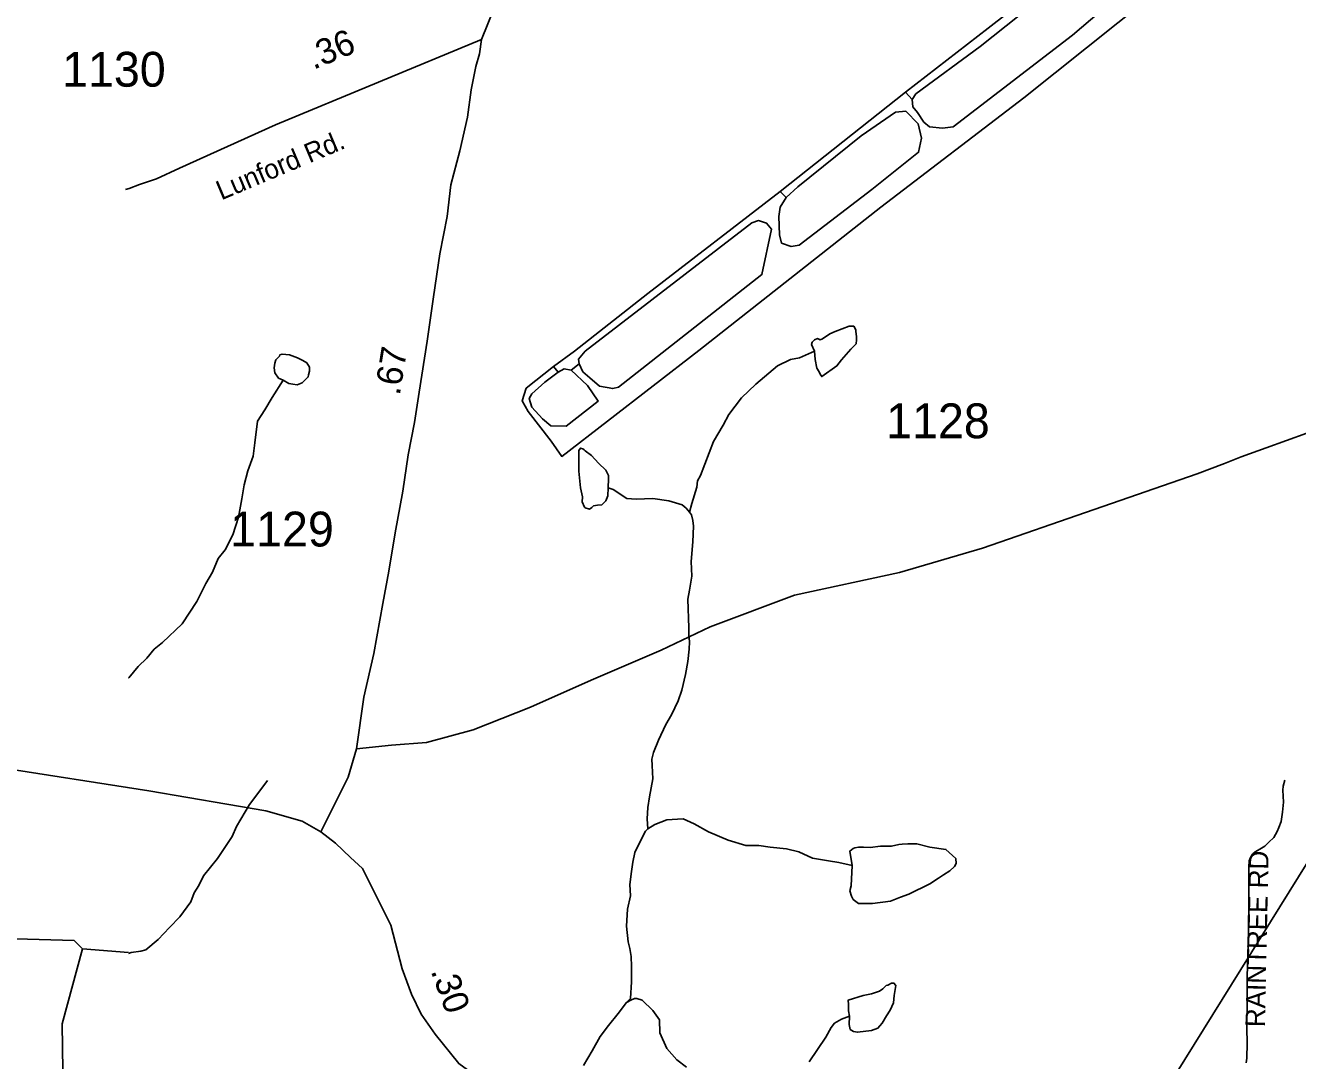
# Model space of a CAD drawing. Extents: x 1950930 to 2061844, y 904556 to 1017002.
# Drawn here: x 1999576 to 2005783, y 917674 to 922726 of the extents above; entities that cross this region are included whole.
import ezdxf

# ---------------------------------------------------------------- set-up
doc = ezdxf.new("R2010")
doc.units = 0
for name, color, linetype in [('Exist Aviation Commercial or Municipal Perimeter Paved', 7, 'Continuous'), ('Exist Hydrographic Creek Single Shore', 7, 'Continuous'), ('Exist Hydrographic Misc Water Feature', 7, 'Continuous'), ('Exist Road Non-System Type 51', 7, 'Continuous'), ('Exist Road Non-System Type 51 Label', 7, 'Continuous'), ('Exist Road Primary US Structure Standard Bridge CELL', 7, 'Continuous'), ('Exist Road Secondary Structure Standard Bridge Number Label', 7, 'Continuous'), ('Exist Road Secondary Type 41 Attributed', 7, 'Continuous'), ('Exist Road Secondary Type 51 Attributed', 7, 'Continuous'), ('Exist Road Secondary Type 51 Label', 7, 'Continuous'), ('Exist Road Secondary Type 51 Number Label', 7, 'Continuous')]:
    doc.layers.add(name, color=color, linetype=linetype)

msp = doc.modelspace()

# ---------------------------------------------------------------- linework, layer by layer
at = {"layer": 'Exist Aviation Commercial or Municipal Perimeter Paved'}
for points in [[(2004695, 923041), (2004274.3, 922712.1), (2003869.5, 922400), (2003903.2, 922364.2), (2003920.1, 922391.6), (2004234.3, 922623.5), (2004940.7, 923186.5)], [(2004861.6, 922828), (2004684.5, 922678.3), (2004103.6, 922231.3), (2004050.8, 922225), (2003987.6, 922231.3), (2003960.2, 922254.5), (2003928.5, 922300.9), (2003905.3, 922328.3), (2003903.2, 922364.2), (2003869.5, 922400), (2003259.1, 921915), (2003288.6, 921885.5), (2003345.5, 921938.2), (2003653.4, 922187), (2003822.1, 922303), (2003872.7, 922307.2), (2003931.7, 922246.1), (2003948.6, 922176.5), (2003933.8, 922106.9), (2003706.1, 921925.6), (2003351.8, 921653.6), (2003311.8, 921647.2), (2003265.4, 921664.1), (2003254.8, 921704.2), (2003252.7, 921792.7), (2003259.1, 921839.1), (2003288.6, 921885.5), (2003259.1, 921915), (2002612.8, 921417.4), (2002255.4, 921136.9), (2002152, 921061), (2002175.2, 921033.6), (2002204.8, 921050.5), (2002238.5, 921044.2), (2002278.6, 921073.7), (2002274.3, 921096.9), (2002308.1, 921136.9), (2003119.9, 921763.2), (2003152.6, 921773.7), (2003192.6, 921761.1), (2003215.8, 921731.6), (2003169.4, 921510.2), (2002469.4, 920959.8), (2002442, 920953.5), (2002376.6, 920966.2), (2002330.2, 921006.2), (2002296.5, 921035.7), (2002278.6, 921073.7), (2002238.5, 921044.2), (2002318.6, 920968.3), (2002371.3, 920892.4), (2002215.3, 920770.1), (2002139.4, 920772.2), (2002099.3, 920805.9), (2002046.6, 920862.8), (2002034, 920905), (2002046.6, 920928.2), (2002109.9, 920985.1), (2002175.2, 921033.6), (2002152, 921061), (2002019.2, 920955.6), (2002000.2, 920894.5), (2002029.7, 920841.7), (2002141.5, 920696.3), (2002193.2, 920622.5), (2002861.6, 921139.1), (2003750.4, 921839.1), (2004447.3, 922372.6), (2005059.8, 922861.8)]]:
    msp.add_lwpolyline(points, dxfattribs=at)
at = {"layer": 'Exist Hydrographic Creek Single Shore'}
msp.add_line((2000079, 918201.5), (1999855.4, 918219.1), dxfattribs=at)
for points in [[(2002816.3, 920349.8), (2002828, 920393.5), (2002852, 920471.8), (2002855.9, 920503.6), (2002869.9, 920529.9), (2002934, 920695.9), (2002980, 920775.7), (2003008, 920827.9), (2003069.7, 920907.7), (2003139.7, 920975.9), (2003245.8, 921063.9), (2003309.8, 921096.1), (2003353.7, 921104), (2003425.5, 921136)], [(2002613.1, 918805.4), (2002609.2, 918853.4), (2002612.9, 918909.4), (2002620.9, 918961.4), (2002636.8, 919049.4), (2002634.9, 919113.4), (2002632.9, 919145.6), (2002640.8, 919177.6), (2002665, 919237.5), (2002700.7, 919313.5), (2002728.9, 919361.5), (2002760.9, 919429.5), (2002778.7, 919481.6), (2002796.6, 919557.7), (2002808.5, 919621.8), (2002814.6, 919681.7), (2002816.7, 919717.7), (2002812.5, 919753.6), (2002812.5, 919785.8), (2002808.5, 919925.6), (2002816.3, 919969.8), (2002828.2, 920037.8), (2002824.5, 920109.8), (2002832.3, 920205.7), (2002836.2, 920281.8), (2002832.2, 920309.8), (2002826.2, 920337.8), (2002816.3, 920349.8)], [(1999855.4, 918219.1), (1999813.4, 918259.4), (1999472.4, 918269.6), (1999255.2, 918185.6), (1998922.2, 918153.1), (1998838.4, 918220.4), (1998830.4, 918502.8), (1998789.4, 918694), (1998965.9, 918920.9), (1998970.6, 918996.6), (1998959.6, 919168.7), (1998906.2, 919653.2), (1998856.4, 919870.8), (1998756.3, 919987.7), (1998631.2, 919987.1)], [(2000756.9, 919040.3), (2000715.1, 918984.4), (2000668.9, 918924.3), (2000606.9, 918816.3), (2000584.9, 918768.1), (2000513.1, 918660), (2000445.1, 918576.1), (2000423.1, 918528), (2000399.4, 918492.1), (2000383.4, 918448.1), (2000329.4, 918376), (2000279.4, 918323.9), (2000223.4, 918264), (2000163.3, 918213.7), (2000139.5, 918208), (2000091.5, 918201.7), (2000079.6, 918195.7)], [(2002509.6, 917957.2), (2002527.7, 917977.5), (2002533.7, 918057.5), (2002533.5, 918097.5), (2002533.6, 918133.3), (2002531.6, 918181.2), (2002525.6, 918221.4), (2002517.4, 918253.4), (2002509.4, 918329.4), (2002513.4, 918413.3), (2002529.2, 918477.3), (2002525.4, 918533.5), (2002533.3, 918597.3), (2002539.2, 918641.5), (2002549.3, 918689.5), (2002579.1, 918749.3), (2002601, 918793.5), (2002613.1, 918805.4)], [(1999845.4, 916292.9), (1999798.8, 916925.6), (1999767.2, 917048.8), (1999755.4, 917853.6), (1999855.4, 918219.1)], [(2002299.8, 917649.1), (2002342, 917721.1), (2002379.8, 917791.2), (2002421.6, 917845.2), (2002467.8, 917903.3), (2002509.6, 917957.2)]]:
    msp.add_lwpolyline(points, dxfattribs=at)
at = {"layer": 'Exist Hydrographic Misc Water Feature'}
msp.add_line((2000079.7, 919542.2), (2000078.6, 919541.9), dxfattribs=at)
for points in [[(2003425.5, 921136), (2003411.7, 921168.1), (2003415.6, 921180.2), (2003425.7, 921192.1), (2003441.6, 921198), (2003453.6, 921192.2), (2003465.5, 921196.2), (2003501.8, 921220.1), (2003527.6, 921232.3), (2003595.7, 921258.2), (2003617.7, 921258.4), (2003627.5, 921240.1), (2003627.7, 921232.2), (2003631.5, 921208.2), (2003631.8, 921192.1), (2003629.7, 921172.2), (2003603.6, 921146.1), (2003557.6, 921094.2), (2003535.6, 921064.2), (2003461.7, 921012.2), (2003453.7, 921024.2), (2003449.7, 921036.1), (2003437.6, 921054), (2003429.6, 921096.2), (2003425.5, 921136)], [(2000833.7, 920994.6), (2000811.6, 921004.6), (2000793.8, 921030.5), (2000789.7, 921054.6), (2000793.8, 921078.4), (2000797.7, 921094.4), (2000815.5, 921112.4), (2000817.6, 921118.3), (2000829.5, 921122.3), (2000865.5, 921118.3), (2000903.6, 921104.4), (2000929.6, 921090.4), (2000949.7, 921078.5), (2000961.7, 921058.6), (2000961.6, 921038.5), (2000957.6, 921020.6), (2000955.8, 921010.4), (2000925.7, 920982.5), (2000901.9, 920972.5), (2000881.5, 920974.6), (2000861.6, 920978.6), (2000833.7, 920994.6)], [(2000833.7, 920994.6), (2000779.8, 920910.4), (2000743.8, 920850.4), (2000707.8, 920794.4), (2000695.8, 920688.3), (2000687.9, 920624.5), (2000661.8, 920552.1), (2000644, 920484.3), (2000632.1, 920416.2), (2000616.1, 920326.3), (2000588.1, 920240.3), (2000550.1, 920166.2), (2000516.1, 920124.3), (2000488.2, 920058.2), (2000456.2, 920002.1), (2000412.4, 919914.1), (2000340.6, 919806), (2000244.5, 919714.1), (2000204.4, 919682.1), (2000168.4, 919637.9), (2000126.6, 919598), (2000080.4, 919541.9), (2000078.5, 919541.9)], [(2002420, 920469.6), (2002418.2, 920429.6), (2002408.2, 920405.5), (2002388.1, 920385.6), (2002368.1, 920385.3), (2002348, 920381.5), (2002340, 920373.4), (2002328, 920365.5), (2002308.1, 920371.5), (2002304.2, 920375.5), (2002292, 920401.3), (2002294.1, 920425.2), (2002284.2, 920469.4), (2002276, 920551.3), (2002275.8, 920651.4), (2002283.9, 920663.4), (2002296, 920659.2), (2002301.8, 920655.5), (2002307.9, 920649.4), (2002338, 920627.5), (2002372, 920589.4), (2002408, 920555.5), (2002421.9, 920529.6), (2002421.9, 920513.5), (2002420, 920469.6)], [(2002816.3, 920349.8), (2002800.3, 920369.5), (2002780.3, 920385.7), (2002716, 920405.7), (2002638.2, 920417.5), (2002556.1, 920413.6), (2002510.2, 920417.5), (2002444.2, 920461.5), (2002420, 920469.6)], [(2002613.1, 918805.4), (2002647, 918825.3), (2002705.2, 918849.4), (2002757.1, 918851.6), (2002785.1, 918853.7), (2002839, 918829.6), (2002909.1, 918789.7), (2003005.1, 918749.7), (2003091.2, 918723.6), (2003155.2, 918723.9), (2003209.2, 918715.9), (2003289.1, 918708.1), (2003349.1, 918692.1), (2003417.1, 918662.1), (2003495.2, 918648), (2003545.3, 918640.1), (2003609.3, 918626)], [(2003609.3, 918626), (2003599.3, 918696.1), (2003607.3, 918702.1), (2003615.3, 918708.2), (2003623.2, 918712), (2003641.4, 918716.2), (2003665.3, 918716), (2003697.1, 918714.1), (2003749.1, 918720.2), (2003801.2, 918720.1), (2003837.2, 918728.2), (2003853.3, 918730.2), (2003881.2, 918732.3), (2003925.2, 918732.3), (2003989.2, 918716.2), (2004067.4, 918704.5), (2004115.4, 918660.5), (2004117.2, 918636.5), (2004109.3, 918620.6), (2004087.2, 918600.3), (2004055.3, 918580.3), (2004031.4, 918564.4), (2003989.4, 918536.4), (2003887.3, 918486.3), (2003845.3, 918472.1), (2003797.4, 918452.1), (2003709.5, 918440.1), (2003641.2, 918440.2), (2003615.4, 918460.1), (2003607.5, 918476), (2003599.2, 918502.1), (2003605.3, 918526), (2003609.3, 918626)], [(2003597.7, 917890.1), (2003595.9, 917850.1), (2003599.7, 917826.1), (2003615.9, 917815.9), (2003635.8, 917812.2), (2003703.9, 917820), (2003735.6, 917832.1), (2003745.7, 917844.1), (2003755.8, 917856), (2003777.6, 917892.3), (2003795.9, 917920.2), (2003811.7, 917956.3), (2003815.7, 917992.3), (2003823.6, 918040.3), (2003813.7, 918052), (2003801.6, 918052.3), (2003783.6, 918042.2), (2003775.7, 918040), (2003759.6, 918024.3), (2003743.6, 918012.1), (2003719.5, 918004.1), (2003703.7, 918000.2), (2003663.8, 917992.1), (2003589.8, 917968.1), (2003591.7, 917948), (2003591.7, 917931.9), (2003591.7, 917916.2), (2003597.7, 917890.1)], [(2002509.6, 917957.2), (2002529.5, 917969.3), (2002547.8, 917977.4), (2002559.6, 917977.5), (2002585.7, 917969.4), (2002637.7, 917917.5), (2002669.6, 917873.5), (2002671.6, 917809.5), (2002705.8, 917733.6), (2002753.9, 917677.5), (2002802, 917641.4)], [(2003399.8, 917667.8), (2003481.7, 917787.8), (2003507.7, 917835.9), (2003523.8, 917855.9), (2003557.7, 917876.2), (2003597.7, 917890.1)]]:
    msp.add_lwpolyline(points, dxfattribs=at)
at = {"layer": 'Exist Road Non-System Type 51'}
msp.add_lwpolyline([(2005532.1, 917662.1), (2005536.4, 917686.4), (2005537.5, 917758.4), (2005535.6, 917831.4), (2005536.9, 917962.8), (2005537.1, 918089.1), (2005542, 918212.6), (2005545.5, 918360.9), (2005545, 918562), (2005545, 918617.2), (2005546.9, 918648.1), (2005553, 918665.8), (2005564.2, 918681.8), (2005577.2, 918692.9), (2005599.8, 918705.1), (2005624.1, 918721), (2005643.8, 918739.8), (2005667.1, 918762.2), (2005683.9, 918791.2), (2005692.4, 918810.8), (2005702.6, 918840.8), (2005710.1, 918886.6), (2005713.9, 918935.2), (2005711.5, 918993.2), (2005713.4, 919013.8), (2005720.9, 919042.8)], dxfattribs=at)
at = {"layer": 'Exist Road Secondary Structure Standard Bridge Number Label'}
msp.add_line((2003522.3, 914932.5), (2007921.2, 921999.4), dxfattribs=at)
at = {"layer": 'Exist Road Secondary Type 41 Attributed'}
for points in [[(2001801.7, 922657.1), (2000797.1, 922241.4), (2000327.2, 922029.3), (2000215.3, 921977.2), (2000133.3, 921949.1), (2000083.2, 921930.7), (2000065, 921925.3)], [(2005828.3, 920736.8), (2005629.4, 920663.9), (2005507.9, 920620), (2005426.7, 920587.2), (2005293.1, 920537), (2004791.1, 920363.2)]]:
    msp.add_lwpolyline(points, dxfattribs=at)
at = {"layer": 'Exist Road Secondary Type 51 Attributed'}
for points in [[(2001801.7, 922657.1), (2001867, 922818.1), (2001952, 922995.9), (2002018.8, 923169.1), (2002088.6, 923330.2), (2002181.2, 923532.3), (2002274.3, 923760.5), (2002318.2, 923888.6), (2002370.1, 924012.6), (2002437.8, 924168.9), (2002526.6, 924335.3), (2002688.3, 924547.3), (2002858.3, 924752.4), (2003033.7, 924959.8), (2003176.4, 925131.5), (2003294.1, 925281.2), (2003404.9, 925448.3), (2003516.5, 925628.4), (2003576.5, 925730.8)], [(2001191.4, 919195.7), (2001227.1, 919447.2), (2001275.6, 919659.9), (2001320.4, 919905.3), (2001349.3, 920061.8), (2001380.2, 920249.8), (2001418.1, 920453.7), (2001444.1, 920629.8), (2001474, 920787.9), (2001497.9, 920935.8), (2001536.8, 921185.4), (2001567.1, 921401.2), (2001597.5, 921610.9), (2001633.9, 921793.2), (2001652.1, 921948.2), (2001696.2, 922113.8), (2001732.6, 922277.9), (2001751.6, 922412.4), (2001774.4, 922526.4), (2001791.1, 922587.2), (2001801.7, 922657.1)], [(2004791.1, 920363.2), (2004246.3, 920174.6), (2003841, 920056.1), (2003328.6, 919945.9), (2002916.5, 919790.8), (2002678.7, 919676.5), (2002336.8, 919530.3), (2002040.8, 919398.2), (2001760.7, 919288.4), (2001533, 919226.1), (2001362.9, 919213.9), (2001191.4, 919195.7)], [(2001016.8, 918790), (2001068.4, 918891.8), (2001151.1, 919056.7), (2001191.4, 919195.7)], [(1998959.7, 919182.9), (1999427.3, 919108.3), (2000179, 918989.8), (2000748.8, 918892.6), (2000927.2, 918841.7), (2001016.8, 918790)], [(2001016.8, 918790), (2001089.7, 918735.3), (2001162.5, 918665.4), (2001221, 918611.5), (2001359.1, 918334.2), (2001414.5, 918121.4), (2001459.4, 917998.3), (2001507.4, 917900.3), (2001575.5, 917802.3), (2001690.9, 917659.5), (2001818.1, 917566.2), (2001911.8, 917518.2)]]:
    msp.add_lwpolyline(points, dxfattribs=at)

# ---------------------------------------------------------------- texts
at = {"layer": 'Exist Road Non-System Type 51 Label'}
msp.add_text('  RAINTREE RD', height=95, rotation=88.74326, dxfattribs=at).set_placement((2005622.1, 917765.6))
at = {"layer": 'Exist Road Primary US Structure Standard Bridge CELL'}
for s, rotation, p in [('.36', 22.47757, (2000981.7, 922509)), ('.67', 80.83649, (2001402.2, 920916.8)), ('.30', 290.02024, (2001552.7, 918111.5))]:
    msp.add_text(s, height=125, rotation=rotation, dxfattribs=at).set_placement(p)
at = {"layer": 'Exist Road Secondary Type 51 Label'}
msp.add_text('Lunford Rd.', height=95, rotation=22.84891, dxfattribs=at).set_placement((2000531.9, 921871.7))
at = {"layer": 'Exist Road Secondary Type 51 Number Label'}
for s, p in [('1130', (1999755, 922427.1)), ('1128', (2003775.7, 920711.3)), ('1129', (2000575.3, 920183))]:
    msp.add_text(s, height=170, dxfattribs=at).set_placement(p)

doc.saveas('drawing.dxf')
